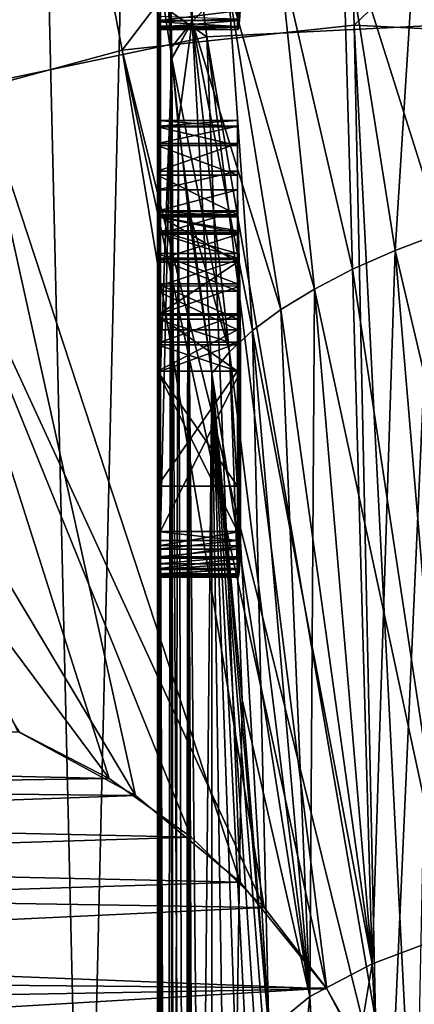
# Model space of a CAD drawing. Header units: metres. Extents: x -31 to 116, y -82 to 82.
# Tile 583 of 656: x -2.36 to 0.11, y 3.18 to 9.35. Entities that reach past the tile are written whole.
import ezdxf

# ---------------------------------------------------------------- set-up
doc = ezdxf.new("R2010")
doc.units = ezdxf.units.M
doc.layers.add('solid_80000000GA_10_1', color=7, linetype='CONTINUOUS')

msp = doc.modelspace()

# ---------------------------------------------------------------- linework, layer by layer
at = {"layer": 'solid_80000000GA_10_1'}
for points in [[(-2.5, 23, 38), (-1.5, -19.366838, 38), (-2.5, -23, 38)], [(-1.5, 19.366838, 38), (-1.5, -19.366838, 38), (-2.5, 23, 38)], [(-2.5, -23, -38), (-1.5, 19.366838, -38), (-2.5, 23, -38)], [(-2.5, -23, -38), (-1.5, -19.366838, -38), (-1.5, 19.366838, -38)], [(-1.5, 19.366838, 38), (-1.5, -15.289345, 40.352184), (-1.5, -18.019428, 38.825092)], [(-1.5, 6.141, 39), (-1.5, -15.289345, 40.352184), (-1.5, 19.366838, 38)], [(-1.5, 19.366838, 38), (-1.5, -18.019428, 38.825092), (-1.5, -19.366838, 38)], [(-1.5, 7.145, 39), (-1.5, 6.141, 39), (-1.5, 19.366838, 38)], [(-1.5, 7.495187, 39.039574), (-1.5, 7.145, 39), (-1.5, 19.366838, 38)], [(-1.5, 7.827075, 39.15591), (-1.5, 7.495187, 39.039574), (-1.5, 19.366838, 38)], [(-1.5, 9.514036, 39.005566), (-1.5, 7.827075, 39.15591), (-1.5, 19.366838, 38)], [(-1.5, -19.366838, -38), (-1.5, 18.019428, -38.825092), (-1.5, 19.366838, -38)], [(-1.5, -7.495687, -38.500717), (-1.5, 15.289345, -40.352184), (-1.5, 18.019428, -38.825092)], [(-1.5, -7.495687, -38.500717), (-1.5, 18.019428, -38.825092), (-1.5, -19.366838, -38)], [(0, 15.415252, 67.784035), (-12.6, 8.140638, 67.580978), (-12.6, 8.140638, 81.453682)], [(0, 15.415252, 81.302902), (0, 15.415252, 67.784035), (-12.6, 8.140638, 81.453682)], [(-1.262316, 14.686454, 81.548462), (0, 15.415252, 81.302902), (-12.6, 8.140638, 81.453682)], [(0, 15.415252, 67.784035), (-2.518871, 13.960981, 66.651321), (-12.6, 8.140638, 67.580978)], [(0, 15.415252, -67.784035), (-12.6, 8.140638, -67.580978), (-11.690118, 8.665959, -67.071724)], [(0, 15.415252, -81.302902), (-12.6, 8.140638, -81.453682), (-12.6, 8.140638, -67.580978)], [(0, 15.415252, -67.784035), (0, 15.415252, -81.302902), (-12.6, 8.140638, -67.580978)], [(-1.261851, 14.686722, -81.548378), (-12.6, 8.140638, -81.453682), (0, 15.415252, -81.302902)], [(0, 15.415252, -67.784035), (-11.690118, 8.665959, -67.071724), (-10.840557, 9.156453, -66.655121)], [(0, 15.415252, -67.784035), (-10.840557, 9.156453, -66.655121), (-2.518871, 13.960981, -66.651321)], [(12.6, 8.140638, 67.580978), (0, 15.415252, 67.784035), (0, 15.415252, 81.302902)], [(11.651099, 8.688487, 67.049789), (2.518857, 13.960989, 66.651329), (0, 15.415252, 67.784035)], [(12.6, 8.140638, 67.580978), (11.651099, 8.688487, 67.049789), (0, 15.415252, 67.784035)], [(1.261851, 14.686722, 81.548378), (12.6, 8.140638, 81.453682), (0, 15.415252, 81.302902)], [(12.6, 8.140638, 67.580978), (0, 15.415252, 81.302902), (12.6, 8.140638, 81.453682)], [(12.6, 8.140638, -81.453682), (1.262316, 14.686454, -81.548462), (0, 15.415252, -81.302902)], [(12.6, 8.140638, -81.453682), (0, 15.415252, -81.302902), (0, 15.415252, -67.784035)], [(12.6, 8.140638, -67.580978), (12.6, 8.140638, -81.453682), (0, 15.415252, -67.784035)], [(2.518857, 13.960989, -66.651329), (12.6, 8.140638, -67.580978), (0, 15.415252, -67.784035)], [(-1.5, -7.495687, -38.500717), (-1.5, 14.582456, -40.717609), (-1.5, 15.289345, -40.352184)], [(-11.534207, 8.755975, -81.642868), (-12.6, 8.140638, -81.453682), (-1.261851, 14.686722, -81.548378)], [(-1.262316, 14.686454, 81.548462), (-12.6, 8.140638, 81.453682), (-11.53445, 8.755835, 81.64283)], [(-2.492978, 13.975931, 81.74649), (-1.262316, 14.686454, 81.548462), (-11.53445, 8.755835, 81.64283)], [(-11.534207, 8.755975, -81.642868), (-1.261851, 14.686722, -81.548378), (-2.492356, 13.97629, -81.746399)], [(-1.5, -7.384762, -38.513924), (-1.5, 11.039096, -42.375572), (-1.5, 14.582456, -40.717609)], [(-1.5, -7.495687, -38.500717), (-1.5, -7.384762, -38.513924), (-1.5, 14.582456, -40.717609)], [(-1.281938, 9.334605, 44.28706), (-1.448676, 11.290446, 42.962727), (-1.27458, 11.56053, 43.592392)], [(-1.056877, 9.564391, 44.834705), (-1.281938, 9.334605, 44.28706), (-1.27458, 11.56053, 43.592392)], [(-1.28195, 9.334589, -44.287022), (-1.42143, 11.349833, -43.100712), (-1.5, 11.039096, -42.375572)], [(-1.28195, 9.334589, -44.287022), (-1.056892, 9.564379, -44.834679), (-1.42143, 11.349833, -43.100712)], [(-1.411086, 9.106933, 43.706123), (-1.453123, 11.147134, 42.990616), (-1.448676, 11.290446, 42.962727)], [(-1.281938, 9.334605, 44.28706), (-1.411086, 9.106933, 43.706123), (-1.448676, 11.290446, 42.962727)], [(-1.411086, 9.106933, 43.706123), (-1.459775, 11.001, 43), (-1.453123, 11.147134, 42.990616)], [(-1.5, -5.392445, -42.344845), (-1.5, -5.524622, -42.375572), (-1.5, 11.039096, -42.375572)], [(-1.498805, -5.937613, -42.530155), (-1.5, 11.039096, -42.375572), (-1.5, -5.524622, -42.375572)], [(-1.5, -5.258734, -42.322147), (-1.5, -5.392445, -42.344845), (-1.5, 11.039096, -42.375572)], [(-1.5, -5.152339, -42.286114), (-1.5, -5.258734, -42.322147), (-1.5, 11.039096, -42.375572)], [(-1.5, -5.066821, -42.213749), (-1.5, -5.152339, -42.286114), (-1.5, 11.039096, -42.375572)], [(-1.5, -5.013922, -42.115238), (-1.5, -5.066821, -42.213749), (-1.5, 11.039096, -42.375572)], [(-1.5, -5.000716, -42.004314), (-1.5, -5.013922, -42.115238), (-1.5, 11.039096, -42.375572)], [(-1.5, -5.000715, -40.995678), (-1.5, -5.000716, -42.004314), (-1.5, 11.039096, -42.375572)], [(-1.5, -5.00212, -40.939529), (-1.5, -5.000715, -40.995678), (-1.5, 11.039096, -42.375572)], [(-1.5, -5.013925, -40.884754), (-1.5, -5.00212, -40.939529), (-1.5, 11.039096, -42.375572)], [(-1.5, -5.035702, -40.833096), (-1.5, -5.013925, -40.884754), (-1.5, 11.039096, -42.375572)], [(-1.5, -5.066825, -40.786243), (-1.5, -5.035702, -40.833096), (-1.5, 11.039096, -42.375572)], [(-1.5, -5.106209, -40.74601), (-1.5, -5.066825, -40.786243), (-1.5, 11.039096, -42.375572)], [(-1.5, -7.28625, -38.566822), (-1.5, -5.106209, -40.74601), (-1.5, 11.039096, -42.375572)], [(-1.5, -7.384762, -38.513924), (-1.5, -7.28625, -38.566822), (-1.5, 11.039096, -42.375572)], [(-1.445038, -6.895003, -43.422577), (-1.416485, 9.16838, -43.665276), (-1.5, 11.039096, -42.375572)], [(-1.28195, 9.334589, -44.287022), (-1.5, 11.039096, -42.375572), (-1.416485, 9.16838, -43.665276)], [(-1.476263, -6.638135, -43.064178), (-1.445038, -6.895003, -43.422577), (-1.5, 11.039096, -42.375572)], [(-1.492498, -6.31422, -42.76284), (-1.476263, -6.638135, -43.064178), (-1.5, 11.039096, -42.375572)], [(-1.498805, -5.937613, -42.530155), (-1.492498, -6.31422, -42.76284), (-1.5, 11.039096, -42.375572)], [(-1.721159, 9.154608, 80.315002), (-0.320596, 10.995296, 82), (-2.035612, 10.810007, 82)], [(-1.721159, 9.154608, 80.315002), (-0.267873, 9.311148, 80.315002), (-0.320596, 10.995296, 82)], [(-1.411086, 9.106933, 43.706123), (-1.475261, 10.579236, 43), (-1.459775, 11.001, 43)], [(0.267873, 9.311148, -80.315002), (-1.402976, 10.910162, -82), (0.320596, 10.995296, -82)], [(-0.267873, 9.311148, 80.315002), (1.402976, 10.910162, 82), (-0.320596, 10.995296, 82)], [(-1.19201, 9.238417, -80.315002), (-3.091639, 10.556595, -82), (-1.402976, 10.910162, -82)], [(-1.19201, 9.238417, -80.315002), (-1.402976, 10.910162, -82), (0.267873, 9.311148, -80.315002)], [(-0.267873, 9.311148, 80.315002), (1.19201, 9.238417, 80.315002), (1.402976, 10.910162, 82)], [(-3.132065, 8.772651, 80.315002), (-2.035612, 10.810007, 82), (-3.700524, 10.35883, 82)], [(-3.132065, 8.772651, 80.315002), (-1.721159, 9.154608, 80.315002), (-2.035612, 10.810007, 82)], [(-2.622541, 8.938205, -80.315002), (-3.091639, 10.556595, -82), (-1.19201, 9.238417, -80.315002)], [(-1.411086, 9.106933, 43.706123), (-1.480486, 10.149625, 43), (-1.475261, 10.579236, 43)], [(-0.998492, 9.285, 42.544815), (-0.999844, 9.855, 42.43), (-0.993967, 10.53555, 42.714077)], [(-0.998492, 9.285, 42.544815), (-0.993967, 10.53555, 42.714077), (-0.99397, 9.285, 42.714001)], [(-0.99397, 9.285, 42.714001), (-0.993967, 10.53555, 42.714077), (-0.990361, 9.299135, 42.802803)], [(-0.990361, 9.299135, 42.802803), (-0.993967, 10.53555, 42.714077), (-0.979453, 10.1026, 43)], [(-1.480486, 9.571, 43), (-1.480486, 10.149625, 43), (-1.411086, 9.106933, 43.706123)], [(0.280645, 8.010997, -46.98613), (0.130897, 10.161768, -46.177063), (-0.341428, 9.98326, -45.791794)], [(0.130905, 10.161771, 46.177071), (-0.011281, 7.900513, 46.76223), (-0.341416, 9.983266, 45.791805)], [(0.130905, 10.161771, 46.177071), (0.280896, 8.011008, 46.986092), (-0.011281, 7.900513, 46.76223)], [(-0.990361, 9.299135, 42.802803), (-0.979453, 10.1026, 43), (-0.986443, 9.339912, 42.882507)], [(-0.986443, 9.339912, 42.882507), (-0.979453, 10.1026, 43), (-0.982922, 9.403069, 42.945507)], [(-0.278345, 7.782981, -46.512394), (-0.341428, 9.98326, -45.791794), (-0.740602, 9.782413, -45.34045)], [(-0.341416, 9.983266, 45.791805), (-0.278336, 7.782893, 46.51215), (-0.740587, 9.782423, 45.340469)], [(-0.011413, 7.900552, -46.762371), (0.280645, 8.010997, -46.98613), (-0.341428, 9.98326, -45.791794)], [(-0.278345, 7.782981, -46.512394), (-0.011413, 7.900552, -46.762371), (-0.341428, 9.98326, -45.791794)], [(-0.341416, 9.983266, 45.791805), (-0.011281, 7.900513, 46.76223), (-0.278336, 7.782893, 46.51215)], [(-1, 9.285, 42.375572), (-0.999961, 9.855, 42.402786), (-0.999844, 9.855, 42.43)], [(-0.998492, 9.285, 42.544815), (-1, 9.285, 42.375572), (-0.999844, 9.855, 42.43)], [(-1, 9.285, 39.285), (-1, 9.855, 41.285), (-1, 9.855, 42.375572)], [(-1, 9.285, 39.285), (-1, 9.855, 40.715), (-1, 9.855, 41.285)], [(-1, 9.285, 42.375572), (-1, 9.855, 42.375572), (-0.999961, 9.855, 42.402786)], [(-1, 9.285, 42.375572), (-1, 9.285, 39.285), (-1, 9.855, 42.375572)], [(-1, 9.285, 39.285), (-1, 9.855, 39.285), (-1, 9.855, 40.715)], [(-1, 9.302664, 39.186749), (-1, 9.838037, 39.188713), (-1, 9.855, 39.285)], [(-1, 9.285, 39.285), (-1, 9.302664, 39.186749), (-1, 9.855, 39.285)], [(-1, 9.302664, 39.186749), (-1, 9.790234, 39.103668), (-1, 9.838037, 39.188713)], [(-0.517725, 7.659449, -46.238728), (-0.740602, 9.782413, -45.34045), (-1.056892, 9.564379, -44.834679)], [(-0.740587, 9.782423, 45.340469), (-0.517798, 7.659329, 46.238422), (-1.056877, 9.564391, 44.834705)], [(-1, 9.302664, 39.186749), (-1, 9.351294, 39.101818), (-1, 9.790234, 39.103668)], [(-0.517725, 7.659449, -46.238728), (-0.278345, 7.782981, -46.512394), (-0.740602, 9.782413, -45.34045)], [(-0.740587, 9.782423, 45.340469), (-0.278336, 7.782893, 46.51215), (-0.517798, 7.659329, 46.238422)], [(-1.481225, 7.326126, 42.989517), (-1.481341, 9.484145, 42.986172), (-1.480486, 9.571, 43)], [(-1.480486, 7.145, 43), (-1.481225, 7.326126, 42.989517), (-1.480486, 9.571, 43)], [(-1.480486, 7.145, 43), (-1.480486, 9.571, 43), (-1.411086, 9.106933, 43.706123)], [(-0.727279, 7.531165, -45.94408), (-1.056892, 9.564379, -44.834679), (-1.28195, 9.334589, -44.287022)], [(-1.056877, 9.564391, 44.834705), (-0.905033, 7.399262, 45.631016), (-1.281938, 9.334605, 44.28706)], [(-0.727279, 7.531165, -45.94408), (-0.517725, 7.659449, -46.238728), (-1.056892, 9.564379, -44.834679)], [(-1.056877, 9.564391, 44.834705), (-0.517798, 7.659329, 46.238422), (-0.727379, 7.531043, 45.943775)], [(-1.056877, 9.564391, 44.834705), (-0.727379, 7.531043, 45.943775), (-0.905033, 7.399262, 45.631016)], [(-1.5, 9.514036, 39.005566), (-1.5, 8.124082, 39.342705), (-1.5, 7.827075, 39.15591)], [(-1.5, 9.514036, 39.005566), (-1.5, 9.460757, 39.021801), (-1.5, 8.124082, 39.342705)], [(-1.5, 9.460757, 39.021801), (-1.5, 8.372296, 39.590919), (-1.5, 8.124082, 39.342705)], [(-1.5, 9.460757, 39.021801), (-1.5, 9.41163, 39.048073), (-1.5, 8.372296, 39.590919)], [(-1.48313, 7.504823, 42.95821), (-1.483717, 9.40409, 42.946007), (-1.481341, 9.484145, 42.986172)], [(-1.481225, 7.326126, 42.989517), (-1.48313, 7.504823, 42.95821), (-1.481341, 9.484145, 42.986172)], [(-1.5, 9.41163, 39.048073), (-1.5, 9.368479, 39.083473), (-1.5, 8.372296, 39.590919)], [(-1.48597, 7.678669, 42.906517), (-1.487143, 9.340119, 42.882496), (-1.483717, 9.40409, 42.946007)], [(-0.982922, 9.403069, 42.945507), (-1.483717, 9.40409, 42.946007), (-1.487143, 9.340119, 42.882496)], [(-0.986443, 9.339912, 42.882507), (-0.982922, 9.403069, 42.945507), (-1.487143, 9.340119, 42.882496)], [(-1.48313, 7.504823, 42.95821), (-1.48597, 7.678669, 42.906517), (-1.483717, 9.40409, 42.946007)], [(-0.267873, 9.311148, 65), (-0.267873, 9.311148, 80.315002), (-1.721159, 9.154608, 80.315002)], [(-1.721159, 9.154608, 65), (-0.267873, 9.311148, 65), (-1.721159, 9.154608, 80.315002)], [(-0.125883, 2.719572, 61.193806), (-0.267873, 9.311148, 65), (-1.721159, 9.154608, 65)], [(-1.5, 9.368479, 39.083473), (-1, 9.351294, 39.101818), (-1.5, 9.333077, 39.126621)], [(-1.5, 9.368479, 39.083473), (-1.5, 8.55909, 39.887924), (-1.5, 8.372296, 39.590919)], [(-1.5, 9.368479, 39.083473), (-1.5, 9.333077, 39.126621), (-1.5, 8.55909, 39.887924)], [(-1.5, 9.333077, 39.126621), (-1, 9.351294, 39.101818), (-1, 9.302664, 39.186749)], [(-1.5, 9.333077, 39.126621), (-1, 9.302664, 39.186749), (-1.5, 9.306803, 39.175751)], [(-1.5, 9.333077, 39.126621), (-1.5, 8.675427, 40.219814), (-1.5, 8.55909, 39.887924)], [(-1.5, 9.333077, 39.126621), (-1.5, 9.306803, 39.175751), (-1.5, 8.675427, 40.219814)], [(-1.489438, 7.845321, 42.835152), (-1.490899, 9.299219, 42.802109), (-1.487143, 9.340119, 42.882496)], [(-0.986443, 9.339912, 42.882507), (-1.487143, 9.340119, 42.882496), (-1.490899, 9.299219, 42.802109)], [(-0.990361, 9.299135, 42.802803), (-0.986443, 9.339912, 42.882507), (-1.490899, 9.299219, 42.802109)], [(-1.48597, 7.678669, 42.906517), (-1.489438, 7.845321, 42.835152), (-1.487143, 9.340119, 42.882496)], [(-1.28195, 9.334589, -44.287022), (-1.416485, 9.16838, -43.665276), (-1.410476, 9.099998, -43.710663)], [(-1.370291, 8.688755, 43.980991), (-1.411086, 9.106933, 43.706123), (-1.281938, 9.334605, 44.28706)], [(-1.049335, 7.265327, -45.303429), (-1.28195, 9.334589, -44.287022), (-1.410476, 9.099998, -43.710663)], [(-1.370291, 8.688755, 43.980991), (-1.281938, 9.334605, 44.28706), (-1.159258, 7.130337, 44.963764)], [(-0.904948, 7.399363, -45.631268), (-0.727279, 7.531165, -45.94408), (-1.28195, 9.334589, -44.287022)], [(-1.049335, 7.265327, -45.303429), (-0.904948, 7.399363, -45.631268), (-1.28195, 9.334589, -44.287022)], [(-1.281938, 9.334605, 44.28706), (-0.905033, 7.399262, 45.631016), (-1.049379, 7.26527, 45.303284)], [(-1.281938, 9.334605, 44.28706), (-1.049379, 7.26527, 45.303284), (-1.159258, 7.130337, 44.963764)], [(-1.19201, 9.238417, -65), (0.267873, 9.311148, -65), (-0.036914, 2.516984, -61.075321)], [(0.267873, 9.311148, -80.315002), (0.267873, 9.311148, -65), (-1.19201, 9.238417, -65)], [(-1.19201, 9.238417, -80.315002), (0.267873, 9.311148, -80.315002), (-1.19201, 9.238417, -65)], [(1.19201, 9.238417, 65), (1.19201, 9.238417, 80.315002), (-0.267873, 9.311148, 80.315002)], [(-0.267873, 9.311148, 65), (1.19201, 9.238417, 65), (-0.267873, 9.311148, 80.315002)], [(0.098016, 2.141254, 60.859543), (1.19201, 9.238417, 65), (-0.267873, 9.311148, 65)], [(-0.125883, 2.719572, 61.193806), (0.098016, 2.141254, 60.859543), (-0.267873, 9.311148, 65)], [(0.267873, 9.311148, -65), (0.118369, 2.073761, -60.821201), (-0.036914, 2.516984, -61.075321)], [(-1.5, 9.306803, 39.175751), (-1, 9.302664, 39.186749), (-1.5, 9.290567, 39.229031)], [(-1.5, 9.306803, 39.175751), (-1.5, 8.715, 40.57), (-1.5, 8.675427, 40.219814)], [(-1.5, 9.306803, 39.175751), (-1.5, 9.290567, 39.229031), (-1.5, 8.715, 40.57)], [(-1.5, 9.290567, 39.229031), (-1, 9.302664, 39.186749), (-1, 9.285, 39.285)], [(-1.5, 9.290567, 39.229031), (-1, 9.285, 39.285), (-1.5, 9.285, 39.285)], [(-1.5, 9.290567, 39.229031), (-1.5, 8.715, 41.43), (-1.5, 8.715, 40.57)], [(-1.5, 9.290567, 39.229031), (-1.5, 9.285, 39.285), (-1.5, 8.715, 41.43)], [(-1.5, 9.285, 39.285), (-1, 9.285, 39.285), (-1, 9.285, 42.375572)], [(-1.5, 9.285, 39.285), (-1, 9.285, 42.375572), (-1.5, 9.285, 42.375572)], [(-0.998492, 9.285, 42.544815), (-1.5, 9.285, 42.375572), (-1, 9.285, 42.375572)], [(-1.5, 9.285, 39.285), (-1.5, 8.678701, 41.765553), (-1.5, 8.715, 41.43)], [(-1.5, 9.285, 42.375572), (-1.5, 8.571431, 42.085842), (-1.5, 8.678701, 41.765553)], [(-1.5, 9.285, 39.285), (-1.5, 9.285, 42.375572), (-1.5, 8.678701, 41.765553)], [(-1.5, 9.285, 42.375572), (-1.5, 8.398313, 42.375572), (-1.5, 8.571431, 42.085842)], [(-1.498568, 9.285, 42.544811), (-1.5, 8.398313, 42.375572), (-1.5, 9.285, 42.375572)], [(-1.498981, 8.280993, 42.513706), (-1.5, 8.398313, 42.375572), (-1.498568, 9.285, 42.544811)], [(-0.998492, 9.285, 42.544815), (-1.498568, 9.285, 42.544811), (-1.5, 9.285, 42.375572)], [(-1.49655, 8.148492, 42.637436), (-1.498981, 8.280993, 42.513706), (-1.498568, 9.285, 42.544811)], [(-1.49655, 8.148492, 42.637436), (-1.498568, 9.285, 42.544811), (-1.494272, 9.285, 42.714001)], [(-0.99397, 9.285, 42.714001), (-1.494272, 9.285, 42.714001), (-1.498568, 9.285, 42.544811)], [(-0.998492, 9.285, 42.544815), (-0.99397, 9.285, 42.714001), (-1.498568, 9.285, 42.544811)], [(-1.493173, 8.002611, 42.745068), (-1.49655, 8.148492, 42.637436), (-1.494272, 9.285, 42.714001)], [(-1.493173, 8.002611, 42.745068), (-1.494272, 9.285, 42.714001), (-1.490899, 9.299219, 42.802109)], [(-0.990361, 9.299135, 42.802803), (-1.490899, 9.299219, 42.802109), (-1.494272, 9.285, 42.714001)], [(-0.99397, 9.285, 42.714001), (-0.990361, 9.299135, 42.802803), (-1.494272, 9.285, 42.714001)], [(-1.489438, 7.845321, 42.835152), (-1.493173, 8.002611, 42.745068), (-1.490899, 9.299219, 42.802109)], [(-2.622541, 8.938205, -65), (-1.19201, 9.238417, -65), (-0.982257, 3.946201, -61.969849)], [(-1.19201, 9.238417, -80.315002), (-1.19201, 9.238417, -65), (-2.622541, 8.938205, -65)], [(-2.622541, 8.938205, -80.315002), (-1.19201, 9.238417, -80.315002), (-2.622541, 8.938205, -65)], [(-1.19201, 9.238417, -65), (-0.036914, 2.516984, -61.075321), (-0.439484, 3.278738, -61.531879)], [(-1.19201, 9.238417, -65), (-0.439484, 3.278738, -61.531879), (-0.982257, 3.946201, -61.969849)], [(0.098016, 2.141254, 60.859543), (0.216579, 1.67338, 60.596188), (1.19201, 9.238417, 65)], [(-1.721159, 9.154608, 65), (-1.721159, 9.154608, 80.315002), (-3.132065, 8.772651, 80.315002)], [(-3.132065, 8.772651, 65), (-1.721159, 9.154608, 65), (-3.132065, 8.772651, 80.315002)], [(-0.832798, 3.787896, 61.86116), (-1.721159, 9.154608, 65), (-3.132065, 8.772651, 65)], [(-0.442561, 3.283393, 61.534794), (-0.125883, 2.719572, 61.193806), (-1.721159, 9.154608, 65)], [(-0.832798, 3.787896, 61.86116), (-0.442561, 3.283393, 61.534794), (-1.721159, 9.154608, 65)], [(-1.445038, -6.895003, -43.422577), (-1.39498, -7.076787, -43.821037), (-1.416485, 9.16838, -43.665276)], [(-1.39498, -7.076787, -43.821037), (-1.410476, 9.099998, -43.710663), (-1.416485, 9.16838, -43.665276)], [(-1.480486, 6.141, 43), (-1.411086, 9.106933, 43.706123), (-1.416485, -9.16838, 43.665276)], [(-1.480486, 6.141, 43), (-1.480486, 7.145, 43), (-1.411086, 9.106933, 43.706123)], [(-1.410476, -9.099998, 43.710663), (-1.416485, -9.16838, 43.665276), (-1.411086, 9.106933, 43.706123)], [(-1.410476, -9.099998, 43.710663), (-1.411086, 9.106933, 43.706123), (-1.370291, 8.688755, 43.980991)], [(-1.324418, -7.177852, -44.241264), (-1.310124, 8.170461, -44.315025), (-1.410476, 9.099998, -43.710663)], [(-1.049335, 7.265327, -45.303429), (-1.410476, 9.099998, -43.710663), (-1.310124, 8.170461, -44.315025)], [(-1.39498, -7.076787, -43.821037), (-1.324418, -7.177852, -44.241264), (-1.410476, 9.099998, -43.710663)], [(-3.988496, 8.417905, -65), (-2.622541, 8.938205, -65), (-1.636958, 4.487979, -62.380161)], [(-2.622541, 8.938205, -65), (-0.982257, 3.946201, -61.969849), (-1.636958, 4.487979, -62.380161)], [(-1.802263, 4.594205, 62.471241), (-3.132065, 8.772651, 65), (-4.465849, 8.174682, 65)], [(-1.28881, 4.226834, 62.173267), (-0.832798, 3.787896, 61.86116), (-3.132065, 8.772651, 65)], [(-1.802263, 4.594205, 62.471241), (-1.28881, 4.226834, 62.173267), (-3.132065, 8.772651, 65)], [(-1, 8.675407, 40.219822), (-1.5, 8.675427, 40.219814), (-1.5, 8.715, 40.57)], [(-1, 8.715, 40.57), (-1.5, 8.715, 40.57), (-1.5, 8.715, 41.43)], [(-1, 8.715, 40.57), (-1, 8.675407, 40.219822), (-1.5, 8.715, 40.57)], [(-1, 8.715, 41.43), (-1.5, 8.715, 41.43), (-1.5, 8.678701, 41.765553)], [(-1, 8.715, 41.43), (-1, 8.715, 40.57), (-1.5, 8.715, 41.43)], [(-1, 8.678701, 41.765553), (-1, 8.715, 41.43), (-1.5, 8.678701, 41.765553)], [(-1, 8.110804, 40.310867), (-1, 8.675407, 40.219822), (-1, 8.715, 40.57)], [(-1, 8.145, 40.57), (-1, 8.715, 40.57), (-1, 8.715, 41.43)], [(-1, 8.145, 40.57), (-1, 8.110804, 40.310867), (-1, 8.715, 40.57)], [(-1, 8.145, 41.43), (-1, 8.145, 40.57), (-1, 8.715, 41.43)], [(-1, 8.678701, 41.765553), (-1, 8.145, 41.43), (-1, 8.715, 41.43)], [(-1, 8.678701, 41.765553), (-1.5, 8.678701, 41.765553), (-1.5, 8.571431, 42.085842)], [(-1, 8.678701, 41.765553), (-1.5, 8.571431, 42.085842), (-1, 8.571431, 42.085842)], [(-1, 8.559058, 39.887943), (-1.5, 8.55909, 39.887924), (-1.5, 8.675427, 40.219814)], [(-1, 8.675407, 40.219822), (-1, 8.559058, 39.887943), (-1.5, 8.675427, 40.219814)], [(-1.310124, -8.170461, 44.315025), (-1.410476, -9.099998, 43.710663), (-1.370291, 8.688755, 43.980991)], [(-1.310124, -8.170461, 44.315025), (-1.370291, 8.688755, 43.980991), (-1.159258, 7.130337, 44.963764)], [(-1, 8.678701, 41.765553), (-1, 8.114282, 41.675869), (-1, 8.145, 41.43)], [(-1, 8.678701, 41.765553), (-1, 8.02442, 41.906013), (-1, 8.114282, 41.675869)], [(-1, 8.678701, 41.765553), (-1, 8.571431, 42.085842), (-1, 8.02442, 41.906013)], [(-1, 8.010867, 40.069778), (-1, 8.559058, 39.887943), (-1, 8.675407, 40.219822)], [(-1, 8.110804, 40.310867), (-1, 8.010867, 40.069778), (-1, 8.675407, 40.219822)], [(-1, 8.571431, 42.085842), (-1.5, 8.571431, 42.085842), (-1.5, 8.398313, 42.375572)], [(-1, 8.571431, 42.085842), (-1.5, 8.398313, 42.375572), (-1, 8.398313, 42.375572)], [(-1, 8.571431, 42.085842), (-1, 7.881276, 42.106655), (-1, 8.02442, 41.906013)], [(-1, 8.571431, 42.085842), (-1, 8.398313, 42.375572), (-1, 7.881276, 42.106655)], [(-1, 8.372262, 39.590946), (-1.5, 8.372296, 39.590919), (-1.5, 8.55909, 39.887924)], [(-1, 8.559058, 39.887943), (-1, 8.372262, 39.590946), (-1.5, 8.55909, 39.887924)], [(-1, 7.40414, 39.604198), (-1, 8.372262, 39.590946), (-1, 8.559058, 39.887943)], [(-1, 7.64523, 39.70414), (-1, 7.40414, 39.604198), (-1, 8.559058, 39.887943)], [(-1, 7.852075, 39.862934), (-1, 7.64523, 39.70414), (-1, 8.559058, 39.887943)], [(-1, 8.010867, 40.069778), (-1, 7.852075, 39.862934), (-1, 8.559058, 39.887943)], [(-3.988496, 8.417905, -65), (-1.636958, 4.487979, -62.380161), (-2.374493, 4.888916, -62.759918)], [(-1, 8.398313, 42.375572), (-1.5, 8.398313, 42.375572), (-1.498981, 8.280993, 42.513706)], [(-0.998923, 8.281092, 42.513603), (-1, 8.398313, 42.375572), (-1.498981, 8.280993, 42.513706)], [(-1, 8.398313, 42.375572), (-1, 7.692901, 42.266518), (-1, 7.881276, 42.106655)], [(-1, 8.398313, 42.375572), (-1, 7.470409, 42.375572), (-1, 7.692901, 42.266518)], [(-0.998923, 8.281092, 42.513603), (-1, 7.470409, 42.375572), (-1, 8.398313, 42.375572)], [(-1, 8.124052, 39.342739), (-1.5, 8.124082, 39.342705), (-1.5, 8.372296, 39.590919)], [(-1, 8.372262, 39.590946), (-1, 8.124052, 39.342739), (-1.5, 8.372296, 39.590919)], [(-1, 7.145, 39.57), (-1, 8.124052, 39.342739), (-1, 8.372262, 39.590946)], [(-1, 7.40414, 39.604198), (-1, 7.145, 39.57), (-1, 8.372262, 39.590946)], [(-0.998923, 8.281092, 42.513603), (-1.498981, 8.280993, 42.513706), (-1.49655, 8.148492, 42.637436)], [(-0.998923, 8.281092, 42.513603), (-1.49655, 8.148492, 42.637436), (-0.996357, 8.148455, 42.637466)], [(-0.999913, 7.30996, 42.41626), (-1, 7.470409, 42.375572), (-0.998923, 8.281092, 42.513603)], [(-0.999844, 7.145, 42.43), (-0.999913, 7.30996, 42.41626), (-0.998923, 8.281092, 42.513603)], [(-0.999844, 6.425, 42.43), (-0.998923, 8.281092, 42.513603), (-0.998492, 5.855, 42.544815)], [(-0.999844, 6.425, 42.43), (-0.999844, 7.145, 42.43), (-0.998923, 8.281092, 42.513603)], [(-0.998923, 8.281092, 42.513603), (-0.996357, 8.148455, 42.637466), (-0.998492, 5.855, 42.544815)], [(-2.36405, 4.884449, 62.754951), (-1.802263, 4.594205, 62.471241), (-4.465849, 8.174682, 65)], [(-1.5, 8.110816, 40.310852), (-1, 8.110804, 40.310867), (-1, 8.145, 40.57)], [(-1.5, 8.145, 40.57), (-1, 8.145, 40.57), (-1, 8.145, 41.43)], [(-1.5, 8.110816, 40.310852), (-1, 8.145, 40.57), (-1.5, 8.145, 40.57)], [(-1.5, 8.145, 41.43), (-1, 8.145, 41.43), (-1, 8.114282, 41.675869)], [(-1.5, 8.145, 40.57), (-1, 8.145, 41.43), (-1.5, 8.145, 41.43)], [(-1.5, 8.114285, 41.675873), (-1.5, 8.145, 41.43), (-1, 8.114282, 41.675869)], [(-1.5, 6.425, 39.57), (-1.5, 8.145, 41.43), (-1.5, 8.114285, 41.675873)], [(-1.5, 6.425, 39.57), (-1.5, 8.145, 40.57), (-1.5, 8.145, 41.43)], [(-1.5, 6.425, 39.57), (-1.5, 8.110816, 40.310852), (-1.5, 8.145, 40.57)], [(-0.996357, 8.148455, 42.637466), (-1.49655, 8.148492, 42.637436), (-1.493173, 8.002611, 42.745068)], [(-0.996357, 8.148455, 42.637466), (-1.493173, 8.002611, 42.745068), (-0.992792, 8.002104, 42.745399)], [(-1.324418, -7.177852, -44.241264), (-1.304862, -7.210444, -44.341457), (-1.310124, 8.170461, -44.315025)], [(-1.310124, 8.170461, -44.315025), (-1.245114, -7.689133, -44.618954), (-1.159258, -7.130337, -44.963764)], [(-1.159258, 7.130337, -44.963764), (-1.310124, 8.170461, -44.315025), (-1.159258, -7.130337, -44.963764)], [(-1.271893, -7.464178, -44.499805), (-1.245114, -7.689133, -44.618954), (-1.310124, 8.170461, -44.315025)], [(-1.049335, 7.265327, -45.303429), (-1.310124, 8.170461, -44.315025), (-1.159258, 7.130337, -44.963764)], [(-1.276557, -7.363647, -44.478569), (-1.271893, -7.464178, -44.499805), (-1.310124, 8.170461, -44.315025)], [(-1.287933, -7.275621, -44.42416), (-1.276557, -7.363647, -44.478569), (-1.310124, 8.170461, -44.315025)], [(-1.304862, -7.210444, -44.341457), (-1.287933, -7.275621, -44.42416), (-1.310124, 8.170461, -44.315025)], [(-0.996357, 8.148455, 42.637466), (-0.99397, 5.855, 42.714001), (-0.998492, 5.855, 42.544815)], [(-0.996357, 8.148455, 42.637466), (-0.992792, 8.002104, 42.745399), (-0.99397, 5.855, 42.714001)], [(-1, 7.827056, 39.155941), (-1.5, 7.827075, 39.15591), (-1.5, 8.124082, 39.342705)], [(-1, 8.124052, 39.342739), (-1, 7.827056, 39.155941), (-1.5, 8.124082, 39.342705)], [(-1.5, 8.114285, 41.675873), (-1, 8.114282, 41.675869), (-1, 8.02442, 41.906013)], [(-1.5, 8.024426, 41.906017), (-1.5, 8.114285, 41.675873), (-1, 8.02442, 41.906013)], [(-1.5, 6.425, 39.57), (-1.5, 8.114285, 41.675873), (-1.5, 8.024426, 41.906017)], [(-1.5, 8.110816, 40.310852), (-1, 8.010867, 40.069778), (-1, 8.110804, 40.310867)], [(-1.5, 8.010882, 40.069756), (-1, 8.010867, 40.069778), (-1.5, 8.110816, 40.310852)], [(-1.5, 6.425, 39.57), (-1.5, 8.010882, 40.069756), (-1.5, 8.110816, 40.310852)], [(-1, 8.124052, 39.342739), (-1, 5.855, 39.285999), (-1, 5.86059, 39.229839)], [(-1, 7.145, 39.57), (-1, 5.855, 39.285999), (-1, 8.124052, 39.342739)], [(-1, 8.124052, 39.342739), (-1, 5.86059, 39.229839), (-1, 5.876882, 39.176376)], [(-1, 8.124052, 39.342739), (-1, 5.876882, 39.176376), (-1, 7.827056, 39.155941)], [(-1.5, 8.024426, 41.906017), (-1, 8.02442, 41.906013), (-1, 7.881276, 42.106655)], [(-1.5, 7.881281, 42.106663), (-1.5, 8.024426, 41.906017), (-1, 7.881276, 42.106655)], [(-1.5, 6.425, 39.57), (-1.5, 8.024426, 41.906017), (-1.5, 7.881281, 42.106663)], [(-1.5, 8.010882, 40.069756), (-1, 7.852075, 39.862934), (-1, 8.010867, 40.069778)], [(-1.5, 7.852087, 39.862904), (-1, 7.852075, 39.862934), (-1.5, 8.010882, 40.069756)], [(-1.5, 6.425, 39.57), (-1.5, 7.852087, 39.862904), (-1.5, 8.010882, 40.069756)], [(-0.992792, 8.002104, 42.745399), (-1.493173, 8.002611, 42.745068), (-1.489438, 7.845321, 42.835152)], [(-0.992792, 8.002104, 42.745399), (-1.489438, 7.845321, 42.835152), (-0.988853, 7.844119, 42.835751)], [(-0.992792, 8.002104, 42.745399), (-0.990361, 5.869134, 42.802795), (-0.99397, 5.855, 42.714001)], [(-0.992792, 8.002104, 42.745399), (-0.988853, 7.844119, 42.835751), (-0.990361, 5.869134, 42.802795)], [(0.955685, 3.793698, -48.569481), (0.280645, 8.010997, -46.98613), (-0.011413, 7.900552, -46.762371)], [(-0.011281, 7.900513, 46.76223), (0.280896, 8.011008, 46.986092), (0.350095, 3.625678, 48.135841)], [(0.350095, 3.625679, -48.135841), (-0.011413, 7.900552, -46.762371), (-0.278345, 7.782981, -46.512394)], [(-0.278336, 7.782893, 46.51215), (-0.011281, 7.900513, 46.76223), (-0.156728, 3.435551, 47.597332)], [(-0.011281, 7.900513, 46.76223), (0.350095, 3.625678, 48.135841), (-0.156728, 3.435551, 47.597332)], [(0.350095, 3.625679, -48.135841), (0.955685, 3.793698, -48.569481), (-0.011413, 7.900552, -46.762371)], [(-1.5, 7.881281, 42.106663), (-1, 7.881276, 42.106655), (-1, 7.692901, 42.266518)], [(-1.5, 7.692904, 42.266521), (-1.5, 7.881281, 42.106663), (-1, 7.692901, 42.266518)], [(-1.5, 6.425, 39.57), (-1.5, 7.881281, 42.106663), (-1.5, 7.692904, 42.266521)], [(-1.5, 7.852087, 39.862904), (-1, 7.64523, 39.70414), (-1, 7.852075, 39.862934)], [(-1.5, 7.645236, 39.704113), (-1, 7.64523, 39.70414), (-1.5, 7.852087, 39.862904)], [(-1.5, 6.425, 39.57), (-1.5, 7.645236, 39.704113), (-1.5, 7.852087, 39.862904)], [(-0.988853, 7.844119, 42.835751), (-1.489438, 7.845321, 42.835152), (-1.48597, 7.678669, 42.906517)], [(-0.988853, 7.844119, 42.835751), (-1.48597, 7.678669, 42.906517), (-0.985219, 7.677817, 42.906822)], [(-0.988853, 7.844119, 42.835751), (-0.986442, 5.909916, 42.882511), (-0.990361, 5.869134, 42.802795)], [(-0.988853, 7.844119, 42.835751), (-0.985219, 7.677817, 42.906822), (-0.986442, 5.909916, 42.882511)], [(-1, 7.827056, 39.155941), (-1.5, 7.495187, 39.039574), (-1.5, 7.827075, 39.15591)], [(-1, 7.827056, 39.155941), (-1, 7.495178, 39.039593), (-1.5, 7.495187, 39.039574)], [(-1, 7.827056, 39.155941), (-1, 5.876882, 39.176376), (-1, 5.903247, 39.127079)], [(-1, 7.827056, 39.155941), (-1, 5.903247, 39.127079), (-1, 5.938771, 39.083778)], [(-1, 7.827056, 39.155941), (-1, 5.938771, 39.083778), (-1, 5.98207, 39.048252)], [(-1, 7.827056, 39.155941), (-1, 5.98207, 39.048252), (-1, 7.495178, 39.039593)], [(-0.517798, 7.659329, 46.238422), (-0.278336, 7.782893, 46.51215), (-0.156728, 3.435551, 47.597332)], [(0.350095, 3.625679, -48.135841), (-0.278345, 7.782981, -46.512394), (-0.517725, 7.659449, -46.238728)], [(-1.5, 7.692904, 42.266521), (-1, 7.692901, 42.266518), (-1, 7.470409, 42.375572)], [(-1.5, 7.692904, 42.266521), (-1, 7.470409, 42.375572), (-1.5, 7.470409, 42.375572)], [(-1.5, 6.425, 39.57), (-1.5, 7.692904, 42.266521), (-1.5, 7.470409, 42.375572)], [(-1.5, 7.645236, 39.704113), (-1, 7.40414, 39.604198), (-1, 7.64523, 39.70414)], [(-1.5, 7.404141, 39.604183), (-1, 7.40414, 39.604198), (-1.5, 7.645236, 39.704113)], [(-1.5, 6.425, 39.57), (-1.5, 7.404141, 39.604183), (-1.5, 7.645236, 39.704113)], [(-0.985219, 7.677817, 42.906822), (-1.48597, 7.678669, 42.906517), (-1.48313, 7.504823, 42.95821)], [(-0.985219, 7.677817, 42.906822), (-1.48313, 7.504823, 42.95821), (-0.982238, 7.504293, 42.958336)], [(-0.985219, 7.677817, 42.906822), (-0.982921, 5.973075, 42.945511), (-0.986442, 5.909916, 42.882511)], [(-0.985219, 7.677817, 42.906822), (-0.982238, 7.504293, 42.958336), (-0.982921, 5.973075, 42.945511)], [(-0.727379, 7.531043, 45.943775), (-0.517798, 7.659329, 46.238422), (-0.545675, 3.230704, 46.975033)], [(-0.156728, 3.435551, -47.597332), (-0.517725, 7.659449, -46.238728), (-0.727279, 7.531165, -45.94408)], [(-0.517798, 7.659329, 46.238422), (-0.156728, 3.435551, 47.597332), (-0.545675, 3.230704, 46.975033)], [(-0.156728, 3.435551, -47.597332), (0.350095, 3.625679, -48.135841), (-0.517725, 7.659449, -46.238728)], [(-0.905033, 7.399262, 45.631016), (-0.727379, 7.531043, 45.943775), (-0.545675, 3.230704, 46.975033)], [(-0.156728, 3.435551, -47.597332), (-0.727279, 7.531165, -45.94408), (-0.904948, 7.399363, -45.631268)], [(-1, 7.145, 39), (-1.5, 7.145, 39), (-1.5, 7.495187, 39.039574)], [(-1, 7.495178, 39.039593), (-1, 7.145, 39), (-1.5, 7.495187, 39.039574)], [(-1.5, 7.470409, 42.375572), (-1, 7.470409, 42.375572), (-0.999913, 7.30996, 42.41626)], [(-1.499917, 7.309761, 42.416298), (-1.5, 7.470409, 42.375572), (-0.999913, 7.30996, 42.41626)], [(-1.5, 6.425, 42.375572), (-1.5, 7.470409, 42.375572), (-1.499917, 7.309761, 42.416298)], [(-1.5, 6.425, 39.57), (-1.5, 7.470409, 42.375572), (-1.5, 6.425, 42.375572)], [(-0.982238, 7.504293, 42.958336), (-1.48313, 7.504823, 42.95821), (-1.481225, 7.326126, 42.989517)], [(-0.982238, 7.504293, 42.958336), (-1.481225, 7.326126, 42.989517), (-0.980235, 7.325838, 42.989552)], [(-1, 7.495178, 39.039593), (-1, 5.98207, 39.048252), (-1, 6.03137, 39.021885)], [(-1, 7.495178, 39.039593), (-1, 6.03137, 39.021885), (-1, 6.084836, 39.005589)], [(-1, 7.495178, 39.039593), (-1, 6.084836, 39.005589), (-1, 6.141, 39)], [(-1, 7.495178, 39.039593), (-1, 6.141, 39), (-1, 7.145, 39)], [(-0.982238, 7.504293, 42.958336), (-0.980411, 6.052684, 42.986023), (-0.982921, 5.973075, 42.945511)], [(-0.982238, 7.504293, 42.958336), (-0.980235, 7.325838, 42.989552), (-0.980411, 6.052684, 42.986023)], [(-1.5, 7.145, 39.57), (-1, 7.40414, 39.604198), (-1.5, 7.404141, 39.604183)], [(-1.5, 6.425, 39.57), (-1.5, 7.145, 39.57), (-1.5, 7.404141, 39.604183)], [(-1.5, 7.145, 39.57), (-1, 7.145, 39.57), (-1, 7.40414, 39.604198)], [(-1.049379, 7.26527, 45.303284), (-0.905033, 7.399262, 45.631016), (-0.803083, 3.01895, 46.293026)], [(-0.545675, 3.230704, -46.975033), (-0.904948, 7.399363, -45.631268), (-1.049335, 7.265327, -45.303429)], [(-0.905033, 7.399262, 45.631016), (-0.545675, 3.230704, 46.975033), (-0.803083, 3.01895, 46.293026)], [(-0.545675, 3.230704, -46.975033), (-0.156728, 3.435551, -47.597332), (-0.904948, 7.399363, -45.631268)], [(-1.499963, 6.425, 42.402786), (-1.5, 6.425, 42.375572), (-1.499917, 7.309761, 42.416298)], [(-1.499963, 6.425, 42.402786), (-1.499917, 7.309761, 42.416298), (-1.499852, 7.145, 42.43)], [(-1.499917, 7.309761, 42.416298), (-0.999913, 7.30996, 42.41626), (-0.999844, 7.145, 42.43)], [(-1.499852, 7.145, 42.43), (-1.499917, 7.309761, 42.416298), (-0.999844, 7.145, 42.43)], [(-0.980235, 7.325838, 42.989552), (-1.481225, 7.326126, 42.989517), (-1.480486, 7.145, 43)], [(-0.980235, 7.325838, 42.989552), (-1.480486, 7.145, 43), (-0.979456, 7.145, 43)], [(-0.980235, 7.325838, 42.989552), (-0.979456, 7.145, 43), (-0.980411, 6.052684, 42.986023)], [(-0.545675, 3.230704, -46.975033), (-1.049335, 7.265327, -45.303429), (-1.159258, 7.130337, -44.963764)], [(-0.970806, 5.088029, 45.667076), (-1.159258, 7.130337, 44.963764), (-1.049379, 7.26527, 45.303284)], [(-0.970806, 5.088029, 45.667076), (-1.049379, 7.26527, 45.303284), (-0.803083, 3.01895, 46.293026)], [(-1, 6.141, 39), (-1.5, 6.141, 39), (-1.5, 7.145, 39)], [(-1, 7.145, 39), (-1, 6.141, 39), (-1.5, 7.145, 39)], [(-1.5, 6.425, 39.57), (-1, 6.425, 39.57), (-1, 7.145, 39.57)], [(-1.5, 6.425, 39.57), (-1, 7.145, 39.57), (-1.5, 7.145, 39.57)], [(-1.499852, 6.425, 42.43), (-1.499963, 6.425, 42.402786), (-1.499852, 7.145, 42.43)], [(-1.499852, 7.145, 42.43), (-0.999844, 7.145, 42.43), (-0.999844, 6.425, 42.43)], [(-1.499852, 6.425, 42.43), (-1.499852, 7.145, 42.43), (-0.999844, 6.425, 42.43)], [(-0.979456, 7.145, 43), (-1.480486, 7.145, 43), (-1.480486, 6.141, 43)], [(-0.979456, 7.145, 43), (-1.480486, 6.141, 43), (-0.979456, 6.141, 43)], [(-1.159258, -7.130337, 44.963764), (-1.310124, -8.170461, 44.315025), (-1.159258, 7.130337, 44.963764)], [(-1.159258, 7.130337, 44.963764), (-0.719365, 1.524943, 46.605469), (-0.691219, 0, 46.71051)], [(-1.159258, 7.130337, 44.963764), (-0.803083, 3.01895, 46.293026), (-0.719365, 1.524943, 46.605469)], [(-0.719364, -1.524921, 46.605473), (-1.159258, 7.130337, 44.963764), (-0.691219, 0, 46.71051)], [(-0.970806, 5.088029, 45.667076), (-0.803083, 3.01895, 46.293026), (-1.159258, 7.130337, 44.963764)], [(-0.970806, -5.088029, 45.667076), (-1.159258, -7.130337, 44.963764), (-1.159258, 7.130337, 44.963764)], [(-0.970806, -5.088029, 45.667076), (-1.159258, 7.130337, 44.963764), (-0.803083, -3.01895, 46.293026)], [(-0.719364, -1.524921, 46.605473), (-0.803083, -3.01895, 46.293026), (-1.159258, 7.130337, 44.963764)], [(-0.970806, 5.088029, -45.667076), (-1.159258, 7.130337, -44.963764), (-1.159258, -7.130337, -44.963764)], [(-0.970806, 5.088029, -45.667076), (-0.545675, 3.230704, -46.975033), (-1.159258, 7.130337, -44.963764)], [(-1, 7.145, 39.57), (-1, 6.425, 39.57), (-1, 5.855, 39.285999)], [(-0.979456, 7.145, 43), (-0.979456, 6.141, 43), (-0.980411, 6.052684, 42.986023)], [(-1.5, 6.425, 42.375572), (-1, 6.425, 42.375572), (-1, 6.425, 39.57)], [(-1.499963, 6.425, 42.402786), (-1, 6.425, 42.375572), (-1.5, 6.425, 42.375572)], [(-1.5, 6.425, 39.57), (-1.5, 6.425, 42.375572), (-1, 6.425, 39.57)], [(-1.499963, 6.425, 42.402786), (-0.999961, 6.425, 42.402786), (-1, 6.425, 42.375572)], [(-1.499852, 6.425, 42.43), (-0.999961, 6.425, 42.402786), (-1.499963, 6.425, 42.402786)], [(-1.499852, 6.425, 42.43), (-0.999844, 6.425, 42.43), (-0.999961, 6.425, 42.402786)], [(-1, 6.425, 42.375572), (-1, 5.855, 42.375572), (-1, 5.855, 39.285999)], [(-1, 6.425, 39.57), (-1, 6.425, 42.375572), (-1, 5.855, 39.285999)], [(-0.999844, 6.425, 42.43), (-0.998492, 5.855, 42.544815), (-1, 5.855, 42.375572)], [(-0.999961, 6.425, 42.402786), (-1, 5.855, 42.375572), (-1, 6.425, 42.375572)], [(-0.999961, 6.425, 42.402786), (-0.999844, 6.425, 42.43), (-1, 5.855, 42.375572)], [(-1.480486, 6.141, 43), (-1.416485, -9.16838, 43.665276), (-1.5, -11.039096, 42.375572)], [(-1.481341, 6.054145, 42.986172), (-1.480486, 6.141, 43), (-1.5, -11.039096, 42.375572)], [(-1.5, 6.141, 39), (-1.5, -14.582456, 40.717609), (-1.5, -15.289345, 40.352184)], [(-1.5, 6.141, 39), (-1.5, 6.084839, 39.005585), (-1.5, -14.582456, 40.717609)], [(-1, 6.084836, 39.005589), (-1.5, 6.084839, 39.005585), (-1.5, 6.141, 39)], [(-1, 6.141, 39), (-1, 6.084836, 39.005589), (-1.5, 6.141, 39)], [(-0.979456, 6.141, 43), (-1.480486, 6.141, 43), (-1.481341, 6.054145, 42.986172)], [(-0.979456, 6.141, 43), (-1.481341, 6.054145, 42.986172), (-0.980411, 6.052684, 42.986023)], [(-1.5, 6.084839, 39.005585), (-1.5, -11.039096, 42.375572), (-1.5, -14.582456, 40.717609)], [(-1.5, 6.084839, 39.005585), (-1.5, 6.031374, 39.021877), (-1.5, -11.039096, 42.375572)], [(-1, 6.084836, 39.005589), (-1.5, 6.031374, 39.021877), (-1.5, 6.084839, 39.005585)], [(-1, 6.084836, 39.005589), (-1, 6.03137, 39.021885), (-1.5, 6.031374, 39.021877)], [(-1.483717, 5.97409, 42.946007), (-1.481341, 6.054145, 42.986172), (-1.5, -11.039096, 42.375572)], [(-0.980411, 6.052684, 42.986023), (-1.481341, 6.054145, 42.986172), (-1.483717, 5.97409, 42.946007)], [(-0.980411, 6.052684, 42.986023), (-1.483717, 5.97409, 42.946007), (-0.982921, 5.973075, 42.945511)], [(-1.5, 6.031374, 39.021877), (-1.5, 5.982073, 39.048241), (-1.5, -11.039096, 42.375572)], [(-1, 6.03137, 39.021885), (-1.5, 5.982073, 39.048241), (-1.5, 6.031374, 39.021877)], [(-1, 6.03137, 39.021885), (-1, 5.98207, 39.048252), (-1.5, 5.982073, 39.048241)], [(-1.5, 5.982073, 39.048241), (-1.5, 5.938772, 39.083763), (-1.5, -11.039096, 42.375572)], [(-1, 5.98207, 39.048252), (-1.5, 5.938772, 39.083763), (-1.5, 5.982073, 39.048241)], [(-1, 5.98207, 39.048252), (-1, 5.938771, 39.083778), (-1.5, 5.938772, 39.083763)], [(-1.487143, 5.910119, 42.882496), (-1.483717, 5.97409, 42.946007), (-1.5, -11.039096, 42.375572)], [(-1.5, 5.938772, 39.083763), (-1.5, 5.903246, 39.127064), (-1.5, -11.039096, 42.375572)], [(-1, 5.938771, 39.083778), (-1.5, 5.903246, 39.127064), (-1.5, 5.938772, 39.083763)], [(-1, 5.938771, 39.083778), (-1, 5.903247, 39.127079), (-1.5, 5.903246, 39.127064)], [(-0.982921, 5.973075, 42.945511), (-1.483717, 5.97409, 42.946007), (-1.487143, 5.910119, 42.882496)], [(-0.982921, 5.973075, 42.945511), (-1.487143, 5.910119, 42.882496), (-0.986442, 5.909916, 42.882511)], [(-1.490899, 5.869219, 42.802109), (-1.487143, 5.910119, 42.882496), (-1.5, -11.039096, 42.375572)], [(-1, 5.903247, 39.127079), (-1.5, 5.876879, 39.176369), (-1.5, 5.903246, 39.127064)], [(-1, 5.903247, 39.127079), (-1, 5.876882, 39.176376), (-1.5, 5.876879, 39.176369)], [(-1.5, 5.903246, 39.127064), (-1.5, 5.876879, 39.176369), (-1.5, -11.039096, 42.375572)], [(-1, 5.876882, 39.176376), (-1.5, 5.860587, 39.229836), (-1.5, 5.876879, 39.176369)], [(-1, 5.876882, 39.176376), (-1, 5.86059, 39.229839), (-1.5, 5.860587, 39.229836)], [(-1.5, 5.876879, 39.176369), (-1.5, 5.860587, 39.229836), (-1.5, -11.039096, 42.375572)], [(-1.490899, 5.869219, 42.802109), (-1.5, -11.039096, 42.375572), (-1.494272, 5.855, 42.714001)], [(-1, 5.86059, 39.229839), (-1, 5.855, 39.285999), (-1.5, 5.860587, 39.229836)], [(-1.5, 5.860587, 39.229836), (-1.5, 5.855, 39.285999), (-1.5, -11.039096, 42.375572)], [(-1, 5.855, 39.285999), (-1.5, 5.855, 39.285999), (-1.5, 5.860587, 39.229836)], [(-0.990361, 5.869134, 42.802795), (-1.490899, 5.869219, 42.802109), (-1.494272, 5.855, 42.714001)], [(-0.990361, 5.869134, 42.802795), (-1.494272, 5.855, 42.714001), (-0.99397, 5.855, 42.714001)], [(-0.986442, 5.909916, 42.882511), (-1.487143, 5.910119, 42.882496), (-1.490899, 5.869219, 42.802109)], [(-0.986442, 5.909916, 42.882511), (-1.490899, 5.869219, 42.802109), (-0.990361, 5.869134, 42.802795)], [(-1.5, 5.855, 39.285999), (-1.5, 5.855, 42.375572), (-1.5, -11.039096, 42.375572)], [(-1.498568, 5.855, 42.544811), (-1.5, -11.039096, 42.375572), (-1.5, 5.855, 42.375572)], [(-1.498568, 5.855, 42.544811), (-1.494272, 5.855, 42.714001), (-1.5, -11.039096, 42.375572)], [(-1, 5.855, 42.375572), (-1.5, 5.855, 42.375572), (-1.5, 5.855, 39.285999)], [(-0.998492, 5.855, 42.544815), (-1.498568, 5.855, 42.544811), (-1.5, 5.855, 42.375572)], [(-1, 5.855, 42.375572), (-0.998492, 5.855, 42.544815), (-1.5, 5.855, 42.375572)], [(-1, 5.855, 42.375572), (-1.5, 5.855, 39.285999), (-1, 5.855, 39.285999)], [(-0.99397, 5.855, 42.714001), (-1.494272, 5.855, 42.714001), (-1.498568, 5.855, 42.544811)], [(-0.998492, 5.855, 42.544815), (-0.99397, 5.855, 42.714001), (-1.498568, 5.855, 42.544811)], [(-0.970806, 5.088029, -45.667076), (-1.159258, -7.130337, -44.963764), (-0.803083, 3.01895, -46.293026)], [(-0.970806, 5.088029, -45.667076), (-0.803083, 3.01895, -46.293026), (-0.545675, 3.230704, -46.975033)], [(-12.11904, 4.831406, 25.848278), (-1.802263, 4.594205, 62.471241), (-2.36405, 4.884449, 62.754951)], [(-11.542784, 4.591586, -26.10084), (-2.374493, 4.888916, -62.759918), (-1.636958, 4.487979, -62.380161)], [(-11.255001, 4.44869, 26.239109), (-1.802263, 4.594205, 62.471241), (-12.11904, 4.831406, 25.848278)], [(-10.76293, 4.16375, -26.491352), (-11.542784, 4.591586, -26.10084), (-1.636958, 4.487979, -62.380161)], [(-11.255001, 4.44869, 26.239109), (-1.28881, 4.226834, 62.173267), (-1.802263, 4.594205, 62.471241)], [(-10.436717, 3.942246, 26.668045), (-1.28881, 4.226834, 62.173267), (-11.255001, 4.44869, 26.239109)], [(-10.76293, 4.16375, -26.491352), (-1.636958, 4.487979, -62.380161), (-0.982257, 3.946201, -61.969849)], [(-10.436717, 3.942246, 26.668045), (-0.832798, 3.787896, 61.86116), (-1.28881, 4.226834, 62.173267)], [(-10.073257, 3.658596, -26.872604), (-10.76293, 4.16375, -26.491352), (-0.982257, 3.946201, -61.969849)], [(-10.073257, 3.658596, -26.872604), (-0.982257, 3.946201, -61.969849), (-0.439484, 3.278738, -61.531879)], [(-9.750704, 3.366766, 27.060116), (-0.832798, 3.787896, 61.86116), (-10.436717, 3.942246, 26.668045)], [(-9.750704, 3.366766, 27.060116), (-0.442561, 3.283393, 61.534794), (-0.832798, 3.787896, 61.86116)], [(-9.508332, 3.116266, -27.204287), (-10.073257, 3.658596, -26.872604), (-0.439484, 3.278738, -61.531879)], [(-0.065954, 1.734793, -47.946728), (0.350095, 3.625679, -48.135841), (-0.156728, 3.435551, -47.597332)], [(-0.156728, 3.435551, 47.597332), (0.350095, 3.625678, 48.135841), (-0.065954, 1.734793, 47.946728)], [(-0.065954, 1.734793, -47.946728), (0.440042, 1.830299, -48.501247), (0.350095, 3.625679, -48.135841)], [(0.350095, 3.625678, 48.135841), (0.440042, 1.830299, 48.501247), (-0.065954, 1.734793, 47.946728)], [(-0.545675, 3.230704, 46.975033), (-0.156728, 3.435551, 47.597332), (-0.457095, 1.631783, 47.307213)], [(-0.457095, 1.631783, -47.307213), (-0.156728, 3.435551, -47.597332), (-0.545675, 3.230704, -46.975033)], [(-0.156728, 3.435551, 47.597332), (-0.065954, 1.734793, 47.946728), (-0.457095, 1.631783, 47.307213)], [(-0.457095, 1.631783, -47.307213), (-0.065954, 1.734793, -47.946728), (-0.156728, 3.435551, -47.597332)], [(-9.214854, 2.765656, 27.382275), (-0.442561, 3.283393, 61.534794), (-9.750704, 3.366766, 27.060116)], [(-9.508332, 3.116266, -27.204287), (-0.439484, 3.278738, -61.531879), (-0.036914, 2.516984, -61.075321)], [(-9.214854, 2.765656, 27.382275), (-0.125883, 2.719572, 61.193806), (-0.442561, 3.283393, 61.534794)], [(-0.803083, 3.01895, 46.293026), (-0.545675, 3.230704, 46.975033), (-0.719365, 1.524943, 46.605469)], [(-0.719365, 1.524943, -46.605469), (-0.545675, 3.230704, -46.975033), (-0.803083, 3.01895, -46.293026)], [(-0.545675, 3.230704, 46.975033), (-0.457095, 1.631783, 47.307213), (-0.719365, 1.524943, 46.605469)], [(-0.719365, 1.524943, -46.605469), (-0.457095, 1.631783, -47.307213), (-0.545675, 3.230704, -46.975033)]]:
    msp.add_3dface(points, dxfattribs=at)

doc.saveas('drawing.dxf')
